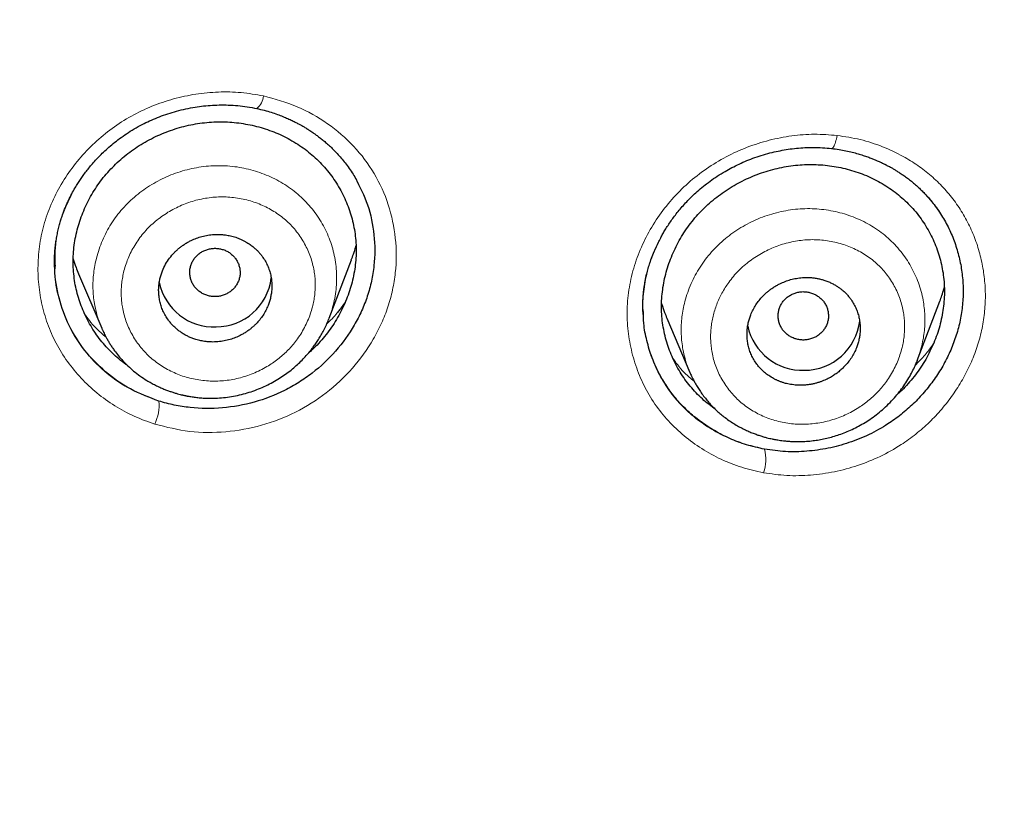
# Model space of a CAD drawing. Header units: millimetres. Extents: x 8 to 473, y 11 to 654.
# Tile 582 of 656: x 274 to 289, y 557 to 569. Entities that reach past the tile are written whole.
import ezdxf

# ---------------------------------------------------------------- set-up
doc = ezdxf.new("R2010")
doc.units = ezdxf.units.MM

msp = doc.modelspace()

# ---------------------------------------------------------------- linework, layer by layer
at = {"color": 7, "linetype": 'Continuous', "lineweight": 30}
for p, q in [((278.548, 564.507), (278.903, 565.433)), ((274.187, 565.36), (274.187, 565.346)), ((274.196, 565.348), (274.195, 565.332)), ((274.568, 565.212), (274.937, 564.348)), ((283.534, 564.648), (283.535, 564.632)), ((287.894, 563.837), (288.254, 564.779)), ((278.547, 564.507), (278.54, 564.488)), ((278.541, 564.488), (278.544, 564.494)), ((283.915, 564.507), (284.283, 563.646)), ((287.893, 563.837), (287.886, 563.816))]:
    msp.add_line(p, q, dxfattribs=at)
at = {"color": 8, "linetype": 'Continuous', "lineweight": 0, "flags": 128}
msp.add_lwpolyline([(286.531, 567.203), (286.533, 567.203), (286.541, 567.205), (286.549, 567.21), (286.557, 567.218), (286.565, 567.229), (286.573, 567.244), (286.581, 567.261), (286.588, 567.28), (286.596, 567.302), (286.603, 567.327), (286.61, 567.353), (286.616, 567.381), (286.622, 567.41)], dxfattribs=at)
at = {"color": 8, "linetype": 'Continuous', "lineweight": 0}
for centre, radius, start, end in [((277.232, 568.055), 0.274, 307.5765, 356.4487), ((275.158, 563.123), 0.689, 334.2765, 5.6381), ((284.815, 562.272), 0.673, 340.9631, 13.3253)]:
    msp.add_arc(centre, radius, start, end, dxfattribs=at)
at = {"color": 7, "linetype": 'Continuous', "lineweight": 30}
for centre, radius, start, end in [((276.75, 565.257), 0.888, 270.2033, 352.6508), ((276.721, 565.258), 0.89, 191.9534, 272.0636), ((286.07, 564.57), 0.89, 192.2164, 272.06), ((286.099, 564.567), 0.887, 270.1672, 353.2467)]:
    msp.add_arc(centre, radius, start, end, dxfattribs=at)
for points, knots in [([(299.289, 549.534), (299.725, 550.765), (300.594, 553.215), (301.5, 556.983), (302.198, 560.759), (302.704, 564.542), (303.106, 568.714), (303.367, 573.274), (303.476, 578.215), (303.459, 583.733), (303.324, 589.828), (303.176, 596.52), (302.935, 603.229), (302.478, 609.963), (301.819, 615.576), (301.057, 620.061), (300.323, 623.426), (299.375, 626.774), (298.152, 630.076), (296.672, 633.107), (294.939, 635.821), (292.997, 638.184), (290.744, 640.272), (288.268, 642.066), (285.654, 643.602), (282.5, 645.132), (278.784, 646.569), (274.507, 647.844), (270.17, 648.832), (265.789, 649.566), (261.377, 650.041), (256.96, 650.274), (252.566, 650.311), (248.196, 650.232), (243.826, 650.132), (239.437, 649.915), (235.033, 649.506), (230.644, 648.852), (226.297, 647.941), (222.003, 646.778), (217.783, 645.329), (214.128, 643.743), (211.04, 642.086), (208.491, 640.446), (206.09, 638.552), (203.924, 636.375), (202.08, 633.934), (200.46, 631.151), (199.104, 628.063), (198.018, 624.714), (197.207, 621.331), (196.611, 617.938), (196.033, 613.427), (195.604, 607.791), (195.423, 601.044), (195.456, 594.331), (195.581, 587.638), (195.705, 581.094), (195.959, 574.681), (196.435, 568.399), (197.124, 562.982), (197.936, 558.438), (198.781, 554.762), (199.83, 551.101), (200.782, 548.732), (201.26, 547.542)], [0, 0, 0, 0, 0.01422, 0.028301, 0.042283, 0.056188, 0.070046, 0.088148, 0.106186, 0.124159, 0.148558, 0.172923, 0.197399, 0.221993, 0.24671, 0.259145, 0.27167, 0.284302, 0.297067, 0.309991, 0.320883, 0.3319, 0.342924, 0.353811, 0.364567, 0.375221, 0.391058, 0.40678, 0.422432, 0.438055, 0.453668, 0.469227, 0.484683, 0.500001, 0.515318, 0.530774, 0.546334, 0.561944, 0.577571, 0.59322, 0.608942, 0.624779, 0.635434, 0.646191, 0.657076, 0.668103, 0.679114, 0.690014, 0.702933, 0.7157, 0.728331, 0.740856, 0.753291, 0.778008, 0.802602, 0.827078, 0.851444, 0.875842, 0.898728, 0.921719, 0.944802, 0.958463, 0.9722, 0.986034, 1, 1, 1, 1]), ([(297.894, 549.593), (298.25, 550.582), (298.961, 552.56), (299.762, 555.601), (300.413, 558.667), (300.921, 561.756), (301.317, 564.856), (301.675, 568.556), (301.937, 572.857), (302.059, 577.755), (302.055, 582.872), (301.951, 588.207), (301.823, 593.764), (301.652, 599.323), (301.365, 604.885), (300.896, 610.443), (300.299, 615.059), (299.658, 618.733), (299.075, 621.473), (298.362, 624.188), (297.491, 626.865), (296.431, 629.482), (295.254, 631.798), (293.995, 633.805), (292.711, 635.517), (291.264, 637.105), (289.487, 638.708), (287.353, 640.264), (284.871, 641.738), (282.105, 643.096), (279.066, 644.324), (275.767, 645.407), (272.409, 646.299), (269.008, 647.021), (265.289, 647.633), (261.253, 648.077), (256.912, 648.315), (252.571, 648.358), (248.235, 648.283), (243.899, 648.18), (239.563, 647.959), (235.234, 647.548), (231.22, 646.941), (227.53, 646.18), (224.162, 645.319), (220.844, 644.289), (217.591, 643.073), (214.604, 641.725), (211.896, 640.254), (209.477, 638.682), (207.41, 637.039), (205.698, 635.366), (204.319, 633.72), (203.104, 631.958), (201.93, 629.9), (200.848, 627.539), (199.895, 624.882), (199.135, 622.172), (198.534, 619.429), (198.062, 616.668), (197.573, 612.972), (197.164, 608.335), (196.923, 602.763), (196.864, 597.194), (196.92, 591.632), (197.019, 586.074), (197.131, 580.814), (197.327, 575.849), (197.627, 571.182), (198.081, 566.524), (198.644, 562.458), (199.265, 558.985), (199.887, 556.099), (200.639, 553.24), (201.526, 550.41), (202.275, 548.575), (202.65, 547.657)], [0, 0, 0, 0, 0.011709, 0.0234, 0.035079, 0.046745, 0.058401, 0.070053, 0.08835, 0.106637, 0.124908, 0.145647, 0.166375, 0.187119, 0.207887, 0.228673, 0.249479, 0.259892, 0.270315, 0.28075, 0.291198, 0.301658, 0.31213, 0.319994, 0.327864, 0.335737, 0.343609, 0.354092, 0.364563, 0.37502, 0.38755, 0.400066, 0.41258, 0.425091, 0.437599, 0.45323, 0.468841, 0.484431, 0.499999, 0.515569, 0.531166, 0.546782, 0.562408, 0.574915, 0.587424, 0.599934, 0.612454, 0.624987, 0.635443, 0.645912, 0.656393, 0.664263, 0.672136, 0.680006, 0.687871, 0.698343, 0.708803, 0.71925, 0.729685, 0.740108, 0.750521, 0.771326, 0.792113, 0.81288, 0.833624, 0.854353, 0.875091, 0.892532, 0.909986, 0.927451, 0.944927, 0.955919, 0.966921, 0.977933, 0.988958, 1, 1, 1, 1]), ([(274.187, 565.321), (274.186, 565.33), (274.185, 565.348), (274.184, 565.383), (274.185, 565.422), (274.186, 565.463), (274.188, 565.508), (274.191, 565.556), (274.195, 565.609), (274.202, 565.671), (274.212, 565.745), (274.226, 565.828), (274.244, 565.912), (274.265, 565.993), (274.287, 566.071), (274.318, 566.163), (274.357, 566.266), (274.406, 566.378), (274.458, 566.481), (274.508, 566.57), (274.554, 566.647), (274.597, 566.712), (274.643, 566.777), (274.692, 566.843), (274.746, 566.911), (274.805, 566.98), (274.872, 567.053), (274.946, 567.128), (275.029, 567.205), (275.12, 567.283), (275.221, 567.362), (275.331, 567.439), (275.451, 567.515), (275.574, 567.583), (275.699, 567.643), (275.823, 567.696), (275.954, 567.745), (276.092, 567.788), (276.236, 567.826), (276.38, 567.854), (276.522, 567.875), (276.661, 567.889), (276.803, 567.895), (276.949, 567.895), (277.098, 567.885), (277.25, 567.867), (277.35, 567.848), (277.401, 567.838)], [0, 0, 0, 0, 0.00838, 0.016547, 0.024936, 0.034101, 0.044104, 0.054946, 0.06663, 0.079158, 0.097181, 0.116432, 0.135402, 0.153872, 0.171845, 0.189313, 0.217415, 0.243967, 0.268983, 0.292473, 0.309864, 0.326317, 0.342573, 0.36052, 0.378383, 0.397721, 0.418532, 0.440815, 0.464572, 0.489804, 0.516514, 0.544709, 0.574399, 0.605595, 0.632714, 0.660854, 0.690026, 0.720236, 0.751492, 0.783797, 0.812327, 0.841633, 0.871719, 0.90259, 0.934251, 0.966715, 1, 1, 1, 1]), ([(277.399, 567.838), (277.439, 567.829), (277.517, 567.811), (277.626, 567.779), (277.725, 567.746), (277.813, 567.712), (277.891, 567.679), (277.961, 567.647), (278.02, 567.617), (278.071, 567.59), (278.114, 567.567), (278.149, 567.547), (278.175, 567.531), (278.194, 567.519), (278.207, 567.511), (278.218, 567.504), (278.235, 567.493), (278.26, 567.477), (278.295, 567.454), (278.336, 567.424), (278.385, 567.388), (278.439, 567.346), (278.496, 567.299), (278.556, 567.245), (278.617, 567.187), (278.68, 567.121), (278.744, 567.05), (278.808, 566.972), (278.871, 566.886), (278.931, 566.798), (278.966, 566.736), (278.983, 566.706)], [0, 0, 0, 0, 0.060011, 0.115414, 0.166264, 0.212601, 0.254458, 0.291858, 0.324819, 0.353358, 0.377484, 0.397207, 0.412532, 0.423464, 0.430032, 0.435777, 0.443204, 0.459318, 0.480096, 0.505536, 0.535633, 0.570118, 0.607574, 0.647792, 0.690775, 0.736529, 0.785067, 0.836404, 0.890568, 0.947596, 1, 1, 1, 1]), ([(275.342, 563.76), (275.335, 563.764), (275.289, 563.795), (275.209, 563.859), (275.104, 563.952), (275.007, 564.053), (274.916, 564.159), (274.834, 564.271), (274.759, 564.388), (274.693, 564.511), (274.635, 564.637), (274.586, 564.767), (274.546, 564.9), (274.515, 565.036), (274.494, 565.175), (274.482, 565.315), (274.481, 565.456), (274.49, 565.597), (274.508, 565.737), (274.537, 565.877), (274.575, 566.014), (274.621, 566.149), (274.677, 566.281), (274.741, 566.409), (274.814, 566.534), (274.895, 566.654), (274.983, 566.769), (275.079, 566.878), (275.183, 566.981), (275.293, 567.078), (275.41, 567.167), (275.532, 567.25), (275.659, 567.325), (275.791, 567.392), (275.927, 567.452), (276.066, 567.503), (276.207, 567.546), (276.351, 567.58), (276.496, 567.605), (276.642, 567.621), (276.788, 567.628), (276.885, 567.625), (276.933, 567.624)], [0, 0, 0, 0, 0.004686, 0.030147, 0.055611, 0.081072, 0.10654, 0.13202, 0.157515, 0.183026, 0.208553, 0.234098, 0.259664, 0.285257, 0.310889, 0.336575, 0.3623, 0.387967, 0.413587, 0.439172, 0.464729, 0.490264, 0.515776, 0.541267, 0.566736, 0.592186, 0.617621, 0.643051, 0.668487, 0.693937, 0.719411, 0.744911, 0.770435, 0.795976, 0.821525, 0.847073, 0.87261, 0.898128, 0.923623, 0.949096, 0.974553, 1, 1, 1, 1]), ([(276.933, 567.624), (276.982, 567.621), (277.078, 567.614), (277.222, 567.593), (277.363, 567.564), (277.502, 567.526), (277.638, 567.48), (277.77, 567.425), (277.897, 567.362), (278.021, 567.291), (278.139, 567.212), (278.251, 567.126), (278.356, 567.032), (278.454, 566.931), (278.545, 566.824), (278.628, 566.712), (278.702, 566.595), (278.769, 566.472), (278.826, 566.346), (278.875, 566.217), (278.915, 566.084), (278.946, 565.948), (278.967, 565.811), (278.978, 565.672), (278.98, 565.532), (278.971, 565.392), (278.952, 565.252), (278.924, 565.113), (278.887, 564.976), (278.84, 564.841), (278.785, 564.708), (278.721, 564.579), (278.648, 564.454), (278.568, 564.333), (278.48, 564.217), (278.383, 564.107), (278.298, 564.02), (278.242, 563.972), (278.223, 563.955)], [0, 0, 0, 0, 0.028074, 0.05616, 0.084263, 0.112387, 0.140533, 0.168705, 0.196906, 0.225144, 0.25343, 0.28178, 0.310175, 0.338509, 0.366791, 0.395031, 0.423237, 0.451413, 0.47956, 0.507681, 0.535777, 0.563855, 0.591921, 0.61999, 0.648074, 0.67617, 0.704287, 0.732428, 0.760591, 0.788767, 0.816947, 0.845123, 0.873283, 0.901422, 0.929538, 0.957635, 0.985717, 1, 1, 1, 1]), ([(283.535, 564.612), (283.535, 564.618), (283.534, 564.633), (283.534, 564.661), (283.533, 564.696), (283.534, 564.739), (283.536, 564.788), (283.539, 564.843), (283.544, 564.902), (283.55, 564.961), (283.559, 565.019), (283.568, 565.075), (283.581, 565.145), (283.6, 565.228), (283.626, 565.321), (283.656, 565.416), (283.692, 565.513), (283.732, 565.611), (283.774, 565.7), (283.814, 565.778), (283.852, 565.847), (283.891, 565.913), (283.935, 565.983), (283.984, 566.055), (284.038, 566.129), (284.096, 566.204), (284.161, 566.281), (284.233, 566.36), (284.313, 566.441), (284.401, 566.523), (284.497, 566.605), (284.603, 566.686), (284.717, 566.764), (284.834, 566.836), (284.95, 566.9), (285.066, 566.958), (285.188, 567.011), (285.317, 567.06), (285.451, 567.104), (285.584, 567.14), (285.715, 567.169), (285.844, 567.191), (285.976, 567.208), (286.111, 567.218), (286.25, 567.221), (286.391, 567.217), (286.486, 567.208), (286.533, 567.203)], [0, 0, 0, 0, 0.005383, 0.012417, 0.021149, 0.031601, 0.04327, 0.056548, 0.070691, 0.084559, 0.098143, 0.111443, 0.124462, 0.147578, 0.169697, 0.190823, 0.216279, 0.240134, 0.262391, 0.283048, 0.298524, 0.315325, 0.333736, 0.353759, 0.373362, 0.394299, 0.416573, 0.440188, 0.465147, 0.491459, 0.519135, 0.548191, 0.578634, 0.610358, 0.637767, 0.666068, 0.695267, 0.725374, 0.756394, 0.788337, 0.816458, 0.845268, 0.874776, 0.904989, 0.93592, 0.967583, 1, 1, 1, 1]), ([(286.531, 567.203), (286.572, 567.198), (286.649, 567.188), (286.76, 567.167), (286.86, 567.144), (286.951, 567.12), (287.033, 567.095), (287.105, 567.07), (287.168, 567.046), (287.223, 567.024), (287.269, 567.004), (287.307, 566.987), (287.338, 566.973), (287.361, 566.961), (287.378, 566.953), (287.391, 566.946), (287.406, 566.939), (287.426, 566.928), (287.455, 566.913), (287.491, 566.893), (287.532, 566.869), (287.578, 566.841), (287.628, 566.809), (287.682, 566.772), (287.741, 566.729), (287.803, 566.681), (287.867, 566.627), (287.928, 566.572), (287.984, 566.517), (288.036, 566.463), (288.084, 566.41), (288.127, 566.359), (288.163, 566.313), (288.193, 566.272), (288.217, 566.238), (288.236, 566.21), (288.251, 566.188), (288.258, 566.176), (288.262, 566.171)], [0, 0, 0, 0, 0.056839, 0.109462, 0.157913, 0.202222, 0.242415, 0.278513, 0.310532, 0.338484, 0.362381, 0.382231, 0.398293, 0.410817, 0.419803, 0.425359, 0.431507, 0.442937, 0.458527, 0.478273, 0.50217, 0.527104, 0.555365, 0.586948, 0.621854, 0.660081, 0.700863, 0.742007, 0.780191, 0.815413, 0.851849, 0.884469, 0.913275, 0.938262, 0.959411, 0.976731, 0.990245, 1, 1, 1, 1]), ([(284.688, 563.06), (284.682, 563.064), (284.637, 563.093), (284.558, 563.156), (284.453, 563.247), (284.356, 563.347), (284.265, 563.452), (284.183, 563.563), (284.108, 563.68), (284.042, 563.802), (283.984, 563.928), (283.935, 564.058), (283.894, 564.191), (283.864, 564.328), (283.842, 564.466), (283.831, 564.607), (283.83, 564.749), (283.839, 564.89), (283.859, 565.032), (283.887, 565.172), (283.926, 565.31), (283.973, 565.446), (284.029, 565.579), (284.094, 565.709), (284.167, 565.835), (284.249, 565.956), (284.338, 566.072), (284.434, 566.183), (284.538, 566.287), (284.649, 566.384), (284.766, 566.475), (284.888, 566.559), (285.015, 566.635), (285.147, 566.704), (285.283, 566.764), (285.421, 566.817), (285.563, 566.861), (285.706, 566.897), (285.85, 566.924), (285.996, 566.941), (286.141, 566.95), (286.238, 566.948), (286.286, 566.947)], [0, 0, 0, 0, 0.004056, 0.029533, 0.055016, 0.080502, 0.105998, 0.131509, 0.157035, 0.182575, 0.208128, 0.233696, 0.259279, 0.284886, 0.310525, 0.336217, 0.361942, 0.387612, 0.413237, 0.438832, 0.464403, 0.489954, 0.515485, 0.540995, 0.566484, 0.591951, 0.6174, 0.64284, 0.668282, 0.693738, 0.71922, 0.74473, 0.770266, 0.795823, 0.821391, 0.846959, 0.872517, 0.898057, 0.923572, 0.949062, 0.974534, 1, 1, 1, 1]), ([(286.286, 566.947), (286.334, 566.945), (286.431, 566.939), (286.573, 566.92), (286.714, 566.893), (286.852, 566.856), (286.988, 566.812), (287.119, 566.759), (287.247, 566.698), (287.369, 566.628), (287.487, 566.551), (287.599, 566.466), (287.704, 566.374), (287.802, 566.274), (287.893, 566.169), (287.976, 566.057), (288.05, 565.94), (288.117, 565.818), (288.175, 565.693), (288.224, 565.563), (288.263, 565.43), (288.294, 565.294), (288.315, 565.157), (288.326, 565.017), (288.327, 564.877), (288.318, 564.736), (288.299, 564.595), (288.271, 564.455), (288.233, 564.316), (288.186, 564.18), (288.13, 564.046), (288.065, 563.916), (287.993, 563.789), (287.911, 563.667), (287.823, 563.55), (287.726, 563.44), (287.644, 563.355), (287.592, 563.309), (287.577, 563.296)], [0, 0, 0, 0, 0.028163, 0.05634, 0.084534, 0.112748, 0.140982, 0.169239, 0.197523, 0.22584, 0.254201, 0.282624, 0.311089, 0.339501, 0.367868, 0.396198, 0.424497, 0.452765, 0.481004, 0.509213, 0.537395, 0.565553, 0.593698, 0.621845, 0.650005, 0.678174, 0.706364, 0.734579, 0.762816, 0.791069, 0.81933, 0.847587, 0.875831, 0.904057, 0.93226, 0.960446, 0.988616, 1, 1, 1, 1]), ([(278.963, 566.74), (279.036, 566.598), (279.181, 566.311), (279.277, 565.832), (279.279, 565.422), (279.226, 565.096), (279.161, 564.855), (279.069, 564.621), (278.915, 564.322), (278.665, 563.976), (278.352, 563.681), (278.07, 563.484), (277.77, 563.314), (277.364, 563.159), (276.854, 563.067), (276.424, 563.072), (276.087, 563.122), (275.925, 563.168), (275.843, 563.191)], [0, 0, 0, 0, 0.082093, 0.165457, 0.24874, 0.29045, 0.332242, 0.374047, 0.415784, 0.499083, 0.58234, 0.624021, 0.665744, 0.749132, 0.832615, 0.916194, 0.958068, 1, 1, 1, 1]), ([(288.03, 566.469), (288.081, 566.41), (288.186, 566.291), (288.316, 566.09), (288.427, 565.877), (288.514, 565.652), (288.577, 565.418), (288.615, 565.179), (288.628, 564.935), (288.615, 564.69), (288.575, 564.446), (288.508, 564.206), (288.417, 563.972), (288.303, 563.746), (288.166, 563.532), (288.009, 563.33), (287.834, 563.144), (287.64, 562.974), (287.408, 562.807), (287.131, 562.653), (286.812, 562.524), (286.48, 562.435), (286.142, 562.388), (285.801, 562.379), (285.58, 562.411), (285.469, 562.427)], [0, 0, 0, 0, 0.038969, 0.079086, 0.11916, 0.1592, 0.199204, 0.239167, 0.279097, 0.319023, 0.359011, 0.399033, 0.439029, 0.479023, 0.519016, 0.559002, 0.598972, 0.638936, 0.678926, 0.732311, 0.785801, 0.839374, 0.892962, 0.946506, 1, 1, 1, 1]), ([(275.843, 563.191), (275.69, 563.249), (275.385, 563.366), (274.989, 563.645), (274.656, 563.986), (274.404, 564.385), (274.245, 564.824), (274.17, 565.283), (274.198, 565.591), (274.212, 565.743)], [0, 0, 0, 0, 0.145542, 0.290432, 0.434482, 0.577665, 0.720192, 0.862044, 1, 1, 1, 1]), ([(276.757, 564.131), (276.791, 564.134), (276.856, 564.139), (276.952, 564.161), (277.042, 564.189), (277.116, 564.222), (277.177, 564.254), (277.226, 564.283), (277.271, 564.315), (277.313, 564.348), (277.352, 564.382), (277.398, 564.426), (277.448, 564.483), (277.5, 564.554), (277.544, 564.63), (277.578, 564.703), (277.603, 564.773), (277.62, 564.839), (277.632, 564.905), (277.639, 564.972), (277.64, 565.042), (277.635, 565.115), (277.622, 565.191), (277.601, 565.268), (277.572, 565.344), (277.533, 565.42), (277.497, 565.475), (277.469, 565.512), (277.453, 565.532), (277.436, 565.551), (277.418, 565.571), (277.4, 565.589), (277.381, 565.608), (277.359, 565.627), (277.335, 565.647), (277.307, 565.669), (277.276, 565.69), (277.241, 565.712), (277.203, 565.734), (277.161, 565.755), (277.115, 565.775), (277.055, 565.796), (276.985, 565.816), (276.909, 565.83), (276.854, 565.835), (276.818, 565.837), (276.799, 565.838), (276.782, 565.838), (276.765, 565.838), (276.749, 565.838), (276.735, 565.837), (276.693, 565.835), (276.624, 565.827), (276.529, 565.807), (276.44, 565.778), (276.366, 565.747), (276.305, 565.715), (276.256, 565.685), (276.21, 565.654), (276.168, 565.621), (276.128, 565.587), (276.075, 565.535), (276.013, 565.463), (275.949, 565.366), (275.906, 565.275), (275.878, 565.197), (275.86, 565.131), (275.848, 565.064), (275.841, 564.997), (275.84, 564.927), (275.845, 564.854), (275.858, 564.777), (275.878, 564.7), (275.908, 564.624), (275.946, 564.548), (275.983, 564.492), (276.013, 564.453), (276.032, 564.43), (276.052, 564.407), (276.073, 564.385), (276.095, 564.363), (276.123, 564.338), (276.159, 564.309), (276.205, 564.276), (276.246, 564.25), (276.28, 564.232), (276.305, 564.219), (276.33, 564.208), (276.357, 564.196), (276.385, 564.185), (276.43, 564.169), (276.49, 564.152), (276.563, 564.139), (276.626, 564.132), (276.679, 564.129), (276.722, 564.129), (276.747, 564.13), (276.757, 564.131)], [0, 0, 0, 0, 0.017845, 0.035061, 0.051649, 0.067609, 0.077904, 0.08792, 0.097658, 0.107119, 0.116302, 0.125209, 0.141017, 0.156765, 0.172455, 0.188091, 0.200564, 0.213005, 0.225415, 0.237797, 0.250152, 0.264128, 0.278569, 0.293478, 0.308857, 0.324707, 0.341029, 0.345782, 0.350573, 0.355404, 0.360273, 0.365181, 0.370127, 0.375113, 0.381137, 0.387672, 0.394719, 0.402277, 0.410347, 0.418928, 0.428021, 0.437625, 0.453467, 0.467393, 0.479404, 0.483018, 0.486414, 0.489593, 0.492554, 0.495298, 0.497825, 0.500134, 0.517746, 0.534787, 0.551257, 0.567158, 0.577444, 0.587478, 0.597259, 0.606789, 0.616068, 0.625096, 0.646002, 0.666866, 0.687694, 0.700181, 0.712659, 0.725129, 0.737593, 0.750051, 0.764041, 0.778495, 0.793413, 0.808798, 0.824651, 0.840973, 0.846521, 0.852121, 0.857774, 0.863478, 0.869236, 0.875046, 0.88444, 0.894876, 0.906354, 0.911149, 0.916105, 0.921222, 0.9265, 0.931938, 0.937538, 0.952646, 0.965876, 0.977226, 0.986697, 0.994289, 1, 1, 1, 1]), ([(276.727, 565.618), (276.706, 565.616), (276.664, 565.613), (276.604, 565.597), (276.546, 565.573), (276.493, 565.541), (276.445, 565.501), (276.406, 565.454), (276.374, 565.401), (276.351, 565.345), (276.337, 565.286), (276.333, 565.225), (276.34, 565.165), (276.356, 565.107), (276.381, 565.051), (276.415, 565), (276.457, 564.955), (276.505, 564.917), (276.56, 564.886), (276.619, 564.865), (276.68, 564.851), (276.743, 564.848), (276.806, 564.854), (276.867, 564.87), (276.924, 564.894), (276.977, 564.926), (277.025, 564.966), (277.064, 565.013), (277.096, 565.066), (277.119, 565.122), (277.133, 565.181), (277.137, 565.242), (277.13, 565.302), (277.114, 565.36), (277.089, 565.416), (277.055, 565.467), (277.013, 565.512), (276.965, 565.55), (276.91, 565.581), (276.852, 565.602), (276.79, 565.616), (276.748, 565.617), (276.727, 565.618)], [0, 0, 0, 0, 0.024996, 0.049996, 0.075004, 0.100004, 0.125, 0.149996, 0.174996, 0.200004, 0.225004, 0.25, 0.274996, 0.299996, 0.325004, 0.350004, 0.375, 0.399996, 0.424996, 0.450004, 0.475004, 0.5, 0.524996, 0.549996, 0.575004, 0.600004, 0.625, 0.649996, 0.674996, 0.700004, 0.725004, 0.75, 0.774996, 0.799996, 0.825004, 0.850004, 0.875, 0.899996, 0.924996, 0.950004, 0.975004, 1, 1, 1, 1]), ([(278.902, 565.433), (278.914, 565.464), (278.94, 565.533), (278.964, 565.61), (278.975, 565.656), (278.977, 565.663)], [0, 0, 0, 0, 0.40483, 0.913769, 1, 1, 1, 1]), ([(274.483, 565.452), (274.483, 565.45), (274.495, 565.404), (274.523, 565.323), (274.555, 565.246), (274.569, 565.212)], [0, 0, 0, 0, 0.018077, 0.564907, 1, 1, 1, 1]), ([(286.106, 563.444), (286.125, 563.446), (286.162, 563.449), (286.216, 563.458), (286.268, 563.469), (286.317, 563.483), (286.363, 563.498), (286.407, 563.515), (286.457, 563.537), (286.515, 563.566), (286.577, 563.605), (286.635, 563.646), (286.688, 563.691), (286.742, 563.744), (286.797, 563.806), (286.849, 563.879), (286.893, 563.956), (286.927, 564.03), (286.952, 564.101), (286.969, 564.167), (286.981, 564.233), (286.987, 564.3), (286.988, 564.37), (286.983, 564.443), (286.97, 564.521), (286.948, 564.598), (286.918, 564.675), (286.879, 564.749), (286.842, 564.805), (286.813, 564.843), (286.794, 564.866), (286.774, 564.888), (286.753, 564.909), (286.731, 564.93), (286.704, 564.954), (286.67, 564.981), (286.629, 565.01), (286.582, 565.039), (286.531, 565.066), (286.474, 565.091), (286.416, 565.112), (286.358, 565.128), (286.302, 565.14), (286.245, 565.149), (286.187, 565.154), (286.129, 565.155), (286.058, 565.152), (285.975, 565.142), (285.882, 565.121), (285.794, 565.092), (285.72, 565.059), (285.659, 565.027), (285.609, 564.997), (285.563, 564.965), (285.52, 564.931), (285.479, 564.896), (285.432, 564.85), (285.381, 564.791), (285.329, 564.719), (285.285, 564.643), (285.251, 564.569), (285.226, 564.498), (285.208, 564.432), (285.196, 564.365), (285.19, 564.298), (285.189, 564.228), (285.194, 564.154), (285.207, 564.077), (285.229, 563.999), (285.259, 563.923), (285.297, 563.848), (285.334, 563.792), (285.364, 563.754), (285.383, 563.731), (285.403, 563.709), (285.424, 563.688), (285.446, 563.667), (285.482, 563.635), (285.536, 563.594), (285.591, 563.56), (285.629, 563.539), (285.647, 563.531), (285.665, 563.522), (285.684, 563.514), (285.703, 563.506), (285.722, 563.498), (285.743, 563.491), (285.764, 563.484), (285.79, 563.476), (285.821, 563.468), (285.861, 563.459), (285.907, 563.451), (285.959, 563.445), (286.012, 563.442), (286.062, 563.442), (286.092, 563.444), (286.106, 563.444)], [0, 0, 0, 0, 0.010117, 0.019847, 0.029191, 0.038149, 0.046721, 0.054907, 0.062708, 0.075867, 0.088699, 0.101202, 0.11338, 0.125232, 0.141248, 0.15714, 0.172914, 0.188574, 0.201025, 0.213409, 0.225728, 0.237985, 0.250182, 0.264426, 0.279056, 0.294075, 0.309486, 0.325293, 0.341499, 0.346992, 0.352531, 0.358114, 0.363742, 0.369415, 0.375133, 0.38395, 0.393407, 0.403503, 0.414239, 0.425614, 0.437629, 0.448045, 0.458462, 0.468879, 0.479297, 0.489715, 0.500133, 0.5174, 0.534193, 0.550514, 0.566364, 0.576672, 0.586772, 0.596665, 0.606351, 0.61583, 0.625104, 0.641014, 0.656832, 0.672563, 0.688212, 0.700677, 0.713095, 0.725468, 0.737799, 0.75009, 0.764333, 0.778962, 0.793983, 0.809398, 0.825209, 0.84142, 0.846916, 0.852456, 0.858041, 0.863671, 0.869346, 0.875067, 0.890353, 0.907351, 0.910893, 0.914501, 0.918175, 0.921915, 0.925722, 0.929594, 0.933533, 0.937539, 0.942093, 0.948055, 0.955423, 0.964197, 0.973408, 0.983751, 0.992615, 1, 1, 1, 1]), ([(288.254, 564.779), (288.265, 564.809), (288.289, 564.873), (288.312, 564.946), (288.323, 564.989), (288.325, 564.996)], [0, 0, 0, 0, 0.415811, 0.899666, 1, 1, 1, 1]), ([(286.076, 564.929), (286.055, 564.927), (286.013, 564.925), (285.952, 564.908), (285.895, 564.884), (285.841, 564.852), (285.794, 564.812), (285.754, 564.765), (285.723, 564.712), (285.7, 564.656), (285.686, 564.597), (285.682, 564.536), (285.689, 564.476), (285.705, 564.418), (285.73, 564.362), (285.764, 564.311), (285.805, 564.266), (285.854, 564.228), (285.909, 564.198), (285.967, 564.176), (286.029, 564.163), (286.092, 564.159), (286.154, 564.165), (286.215, 564.181), (286.273, 564.205), (286.326, 564.237), (286.373, 564.278), (286.413, 564.325), (286.445, 564.377), (286.468, 564.433), (286.482, 564.492), (286.485, 564.553), (286.479, 564.613), (286.463, 564.671), (286.438, 564.727), (286.404, 564.778), (286.362, 564.823), (286.313, 564.861), (286.259, 564.892), (286.2, 564.913), (286.139, 564.927), (286.097, 564.928), (286.076, 564.929)], [0, 0, 0, 0, 0.024996, 0.049996, 0.075004, 0.100004, 0.125, 0.149996, 0.174996, 0.200004, 0.225004, 0.25, 0.274996, 0.299996, 0.325004, 0.350004, 0.375, 0.399996, 0.424996, 0.450004, 0.475004, 0.5, 0.524996, 0.549996, 0.575004, 0.600004, 0.625, 0.649996, 0.674996, 0.700004, 0.725004, 0.75, 0.774996, 0.799996, 0.825004, 0.850004, 0.875, 0.899996, 0.924996, 0.950004, 0.975004, 1, 1, 1, 1]), ([(278.805, 564.761), (278.797, 564.749), (278.772, 564.712), (278.731, 564.657), (278.697, 564.616), (278.682, 564.598)], [0, 0, 0, 0, 0.216735, 0.668667, 1, 1, 1, 1]), ([(285.469, 562.427), (285.373, 562.448), (285.183, 562.49), (284.916, 562.592), (284.67, 562.717), (284.447, 562.864), (284.248, 563.028), (284.075, 563.207), (283.927, 563.399), (283.793, 563.62), (283.678, 563.87), (283.595, 564.146), (283.543, 564.405), (283.543, 564.573), (283.542, 564.648)], [0, 0, 0, 0, 0.090287, 0.178217, 0.263793, 0.347002, 0.427844, 0.506364, 0.582656, 0.656719, 0.751887, 0.842944, 0.929819, 1, 1, 1, 1]), ([(283.832, 564.741), (283.833, 564.738), (283.845, 564.689), (283.873, 564.611), (283.904, 564.538), (283.916, 564.508)], [0, 0, 0, 0, 0.043368, 0.606716, 1, 1, 1, 1]), ([(274.716, 564.502), (274.714, 564.505), (274.698, 564.524), (274.684, 564.543), (274.672, 564.56)], [0, 0, 0, 0, 0.162569, 1, 1, 1, 1]), ([(274.936, 564.348), (274.937, 564.345), (274.941, 564.337), (274.948, 564.321), (274.959, 564.297), (274.974, 564.267), (274.993, 564.23), (275.015, 564.187), (275.042, 564.14), (275.072, 564.091), (275.104, 564.041), (275.147, 563.98), (275.203, 563.908), (275.274, 563.827), (275.354, 563.746), (275.444, 563.666), (275.544, 563.589), (275.638, 563.527), (275.721, 563.479), (275.789, 563.443), (275.856, 563.411), (275.92, 563.383), (275.979, 563.36), (276.036, 563.34), (276.09, 563.322), (276.139, 563.308), (276.181, 563.297), (276.212, 563.289), (276.234, 563.284), (276.248, 563.281), (276.258, 563.279), (276.268, 563.277), (276.28, 563.274), (276.298, 563.271), (276.323, 563.266), (276.367, 563.259), (276.427, 563.25), (276.506, 563.242), (276.602, 563.236), (276.715, 563.235), (276.842, 563.242), (276.969, 563.257), (277.095, 563.28), (277.218, 563.311), (277.34, 563.349), (277.458, 563.395), (277.573, 563.447), (277.682, 563.505), (277.784, 563.567), (277.878, 563.632), (277.966, 563.7), (278.046, 563.77), (278.12, 563.84), (278.177, 563.902), (278.223, 563.955), (278.26, 564), (278.299, 564.051), (278.34, 564.108), (278.382, 564.172), (278.424, 564.242), (278.466, 564.319), (278.506, 564.402), (278.53, 564.459), (278.541, 564.488)], [0, 0, 0, 0, 0.002219, 0.006314, 0.011534, 0.019018, 0.028205, 0.039144, 0.051559, 0.064561, 0.078094, 0.092159, 0.115101, 0.139347, 0.164915, 0.191827, 0.220119, 0.249657, 0.266709, 0.284117, 0.300824, 0.316168, 0.330158, 0.342799, 0.355972, 0.367285, 0.37674, 0.384341, 0.388213, 0.391336, 0.393708, 0.395347, 0.397712, 0.401761, 0.407495, 0.414562, 0.430434, 0.447585, 0.466017, 0.493073, 0.52065, 0.548287, 0.575859, 0.603321, 0.630706, 0.658042, 0.685348, 0.71202, 0.737734, 0.762512, 0.786375, 0.809341, 0.831425, 0.852638, 0.864178, 0.876622, 0.890477, 0.90574, 0.922409, 0.94015, 0.959248, 0.979705, 1, 1, 1, 1]), ([(284.282, 563.647), (284.286, 563.638), (284.295, 563.617), (284.311, 563.581), (284.332, 563.539), (284.358, 563.49), (284.39, 563.434), (284.428, 563.372), (284.474, 563.304), (284.525, 563.238), (284.579, 563.173), (284.635, 563.111), (284.695, 563.051), (284.758, 562.995), (284.826, 562.939), (284.899, 562.885), (284.977, 562.834), (285.054, 562.789), (285.128, 562.75), (285.199, 562.716), (285.267, 562.687), (285.332, 562.663), (285.393, 562.642), (285.45, 562.624), (285.502, 562.61), (285.547, 562.599), (285.582, 562.591), (285.608, 562.586), (285.628, 562.582), (285.652, 562.578), (285.683, 562.572), (285.722, 562.566), (285.773, 562.56), (285.833, 562.554), (285.899, 562.55), (285.964, 562.547), (286.043, 562.547), (286.134, 562.551), (286.237, 562.561), (286.335, 562.576), (286.433, 562.595), (286.531, 562.619), (286.632, 562.65), (286.733, 562.686), (286.836, 562.729), (286.939, 562.779), (287.041, 562.836), (287.144, 562.9), (287.245, 562.973), (287.345, 563.054), (287.442, 563.145), (287.531, 563.239), (287.611, 563.336), (287.682, 563.432), (287.746, 563.532), (287.802, 563.631), (287.849, 563.725), (287.875, 563.788), (287.887, 563.818)], [0, 0, 0, 0, 0.006476, 0.014889, 0.025267, 0.037623, 0.051965, 0.068297, 0.086626, 0.106958, 0.124672, 0.143681, 0.16329, 0.182267, 0.200595, 0.222576, 0.243427, 0.26315, 0.281763, 0.299279, 0.315709, 0.331061, 0.345343, 0.358559, 0.370628, 0.380888, 0.389201, 0.39414, 0.398094, 0.4031, 0.409964, 0.418687, 0.429268, 0.443801, 0.458322, 0.472395, 0.486023, 0.509663, 0.531843, 0.552768, 0.574014, 0.595903, 0.618443, 0.641643, 0.665514, 0.690069, 0.715327, 0.741332, 0.768145, 0.795821, 0.824426, 0.854042, 0.87949, 0.905444, 0.931598, 0.956186, 0.978973, 1, 1, 1, 1])]:
    msp.add_open_spline(points, degree=3, knots=knots, dxfattribs=at)
at = {"color": 8, "linetype": 'Continuous', "lineweight": 0}
for points, knots in [([(248.245, 647.758), (250.168, 647.791), (254.005, 647.858), (259.747, 647.691), (264.97, 647.165), (269.67, 646.369), (273.868, 645.396), (278.016, 644.146), (281.613, 642.733), (284.644, 641.247), (287.129, 639.773), (289.458, 638.072), (291.562, 636.116), (293.404, 633.93), (295.078, 631.397), (296.531, 628.532), (297.747, 625.371), (298.705, 622.129), (299.454, 618.835), (300.222, 614.417), (300.882, 608.869), (301.333, 602.194), (301.558, 595.512), (301.693, 588.828), (301.811, 582.295), (301.768, 575.923), (301.488, 569.731), (300.96, 564.429), (300.278, 560.014), (299.537, 556.469), (298.598, 552.951), (297.717, 550.677), (297.275, 549.535)], [0, 0, 0, 0, 0.041621, 0.083027, 0.124254, 0.155187, 0.186259, 0.217684, 0.249258, 0.270278, 0.291311, 0.312423, 0.333508, 0.354515, 0.375614, 0.400882, 0.426039, 0.451271, 0.476543, 0.501735, 0.551843, 0.601883, 0.651941, 0.702019, 0.752119, 0.798831, 0.845298, 0.891449, 0.918531, 0.94558, 0.97268, 1, 1, 1, 1]), ([(296.119, 549.43), (296.537, 550.466), (297.372, 552.531), (298.284, 555.727), (299.018, 558.95), (299.582, 562.206), (300.105, 566.214), (300.508, 570.976), (300.721, 576.48), (300.753, 581.983), (300.668, 587.484), (300.557, 592.988), (300.418, 598.497), (300.169, 604.006), (299.746, 609.507), (299.19, 614.071), (298.589, 617.697), (298.029, 620.4), (297.338, 623.08), (296.49, 625.725), (295.452, 628.308), (294.295, 630.59), (293.055, 632.567), (291.788, 634.25), (290.367, 635.802), (288.632, 637.365), (286.545, 638.888), (284.108, 640.332), (281.388, 641.662), (278.401, 642.862), (275.156, 643.918), (271.849, 644.787), (268.507, 645.492), (264.873, 646.078), (260.944, 646.502), (256.723, 646.725), (252.496, 646.76), (249.677, 646.711), (248.267, 646.686)], [0, 0, 0, 0, 0.025219, 0.050243, 0.075219, 0.100224, 0.1253, 0.167123, 0.208897, 0.250637, 0.292347, 0.334058, 0.375777, 0.417537, 0.459293, 0.500974, 0.521789, 0.542616, 0.563499, 0.584464, 0.60542, 0.626337, 0.642078, 0.657874, 0.67353, 0.689088, 0.709897, 0.730837, 0.751765, 0.776717, 0.8017, 0.826792, 0.851776, 0.8766, 0.907472, 0.938289, 0.969126, 1, 1, 1, 1]), ([(275.778, 562.824), (275.667, 562.864), (275.445, 562.943), (275.138, 563.112), (274.856, 563.314), (274.604, 563.55), (274.386, 563.814), (274.206, 564.106), (274.068, 564.418), (273.974, 564.747), (273.924, 565.086), (273.919, 565.431), (273.96, 565.775), (274.048, 566.114), (274.182, 566.441), (274.358, 566.75), (274.571, 567.037), (274.819, 567.298), (275.098, 567.528), (275.403, 567.723), (275.731, 567.879), (276.075, 567.996), (276.43, 568.072), (276.791, 568.106), (277.153, 568.1), (277.388, 568.059), (277.505, 568.038)], [0, 0, 0, 0, 0.0418158, 0.0834912, 0.1250879, 0.1666442, 0.2082007, 0.2498266, 0.2914842, 0.3331053, 0.3747204, 0.4163455, 0.4580104, 0.4997892, 0.5415936, 0.5833049, 0.6249609, 0.6665662, 0.7081233, 0.7496636, 0.7912229, 0.8328217, 0.874484, 0.9162162, 0.9580359, 1, 1, 1, 1]), ([(277.505, 568.038), (277.687, 567.988), (278.05, 567.888), (278.535, 567.609), (278.953, 567.251), (279.283, 566.814), (279.507, 566.316), (279.62, 565.781), (279.621, 565.32), (279.562, 564.956), (279.489, 564.686), (279.386, 564.425), (279.213, 564.09), (278.933, 563.703), (278.513, 563.307), (278.022, 562.997), (277.478, 562.789), (276.908, 562.688), (276.329, 562.687), (275.962, 562.778), (275.778, 562.824)], [0, 0, 0, 0, 0.062657, 0.125113, 0.18746, 0.249859, 0.312374, 0.374891, 0.437374, 0.468644, 0.499941, 0.531249, 0.562537, 0.625041, 0.687505, 0.749882, 0.812288, 0.874816, 0.937403, 1, 1, 1, 1]), ([(285.451, 562.053), (285.335, 562.079), (285.103, 562.13), (284.775, 562.262), (284.467, 562.429), (284.186, 562.633), (283.935, 562.871), (283.72, 563.14), (283.547, 563.436), (283.415, 563.754), (283.326, 564.087), (283.282, 564.432), (283.285, 564.781), (283.337, 565.13), (283.437, 565.471), (283.581, 565.8), (283.767, 566.11), (283.991, 566.398), (284.249, 566.659), (284.54, 566.886), (284.856, 567.077), (285.191, 567.228), (285.541, 567.34), (285.899, 567.409), (286.262, 567.438), (286.502, 567.419), (286.622, 567.41)], [0, 0, 0, 0, 0.041628, 0.083329, 0.125056, 0.166744, 0.208345, 0.249862, 0.291407, 0.333035, 0.374704, 0.416363, 0.457987, 0.499619, 0.541263, 0.582888, 0.624526, 0.666186, 0.707889, 0.749697, 0.791484, 0.83312, 0.874702, 0.916312, 0.958038, 1, 1, 1, 1]), ([(286.622, 567.41), (286.745, 567.391), (286.992, 567.354), (287.344, 567.238), (287.648, 567.096), (287.904, 566.936), (288.118, 566.771), (288.313, 566.584), (288.485, 566.378), (288.634, 566.153), (288.757, 565.914), (288.854, 565.662), (288.925, 565.401), (288.967, 565.132), (288.982, 564.86), (288.967, 564.585), (288.922, 564.311), (288.848, 564.042), (288.745, 563.78), (288.616, 563.528), (288.463, 563.288), (288.288, 563.062), (288.091, 562.853), (287.875, 562.663), (287.615, 562.477), (287.306, 562.305), (286.95, 562.161), (286.579, 562.062), (286.201, 562.009), (285.822, 561.999), (285.574, 562.035), (285.451, 562.053)], [0, 0, 0, 0, 0.041787, 0.083487, 0.12512, 0.156315, 0.187488, 0.218663, 0.24989, 0.281161, 0.312432, 0.343705, 0.374969, 0.406214, 0.437436, 0.46865, 0.499898, 0.531171, 0.562434, 0.593703, 0.624972, 0.656229, 0.68746, 0.718663, 0.749853, 0.791457, 0.833127, 0.874853, 0.916593, 0.958307, 1, 1, 1, 1]), ([(274.937, 564.348), (274.922, 564.385), (274.888, 564.466), (274.85, 564.597), (274.821, 564.73), (274.803, 564.858), (274.796, 564.98), (274.797, 565.101), (274.807, 565.223), (274.825, 565.344), (274.853, 565.471), (274.893, 565.605), (274.946, 565.743), (275.01, 565.877), (275.085, 566.007), (275.17, 566.13), (275.265, 566.246), (275.37, 566.355), (275.482, 566.456), (275.602, 566.548), (275.729, 566.631), (275.862, 566.705), (276, 566.77), (276.144, 566.824), (276.291, 566.868), (276.391, 566.888), (276.441, 566.898)], [0, 0, 0, 0, 0.036104, 0.079838, 0.123677, 0.160323, 0.196972, 0.233593, 0.270204, 0.306813, 0.343421, 0.387339, 0.431237, 0.4751, 0.518919, 0.562694, 0.606433, 0.650082, 0.693667, 0.737236, 0.780823, 0.824456, 0.868162, 0.911966, 0.955899, 1, 1, 1, 1]), ([(276.441, 566.898), (276.492, 566.906), (276.593, 566.922), (276.747, 566.931), (276.899, 566.929), (277.049, 566.916), (277.197, 566.891), (277.342, 566.856), (277.483, 566.809), (277.62, 566.753), (277.751, 566.687), (277.877, 566.611), (277.996, 566.525), (278.107, 566.43), (278.209, 566.327), (278.303, 566.217), (278.386, 566.099), (278.46, 565.975), (278.523, 565.846), (278.576, 565.712), (278.617, 565.575), (278.647, 565.434), (278.666, 565.29), (278.671, 565.146), (278.665, 565.001), (278.647, 564.857), (278.616, 564.715), (278.583, 564.598), (278.556, 564.53), (278.547, 564.507)], [0, 0, 0, 0, 0.038319, 0.076469, 0.114408, 0.152197, 0.189889, 0.227523, 0.265135, 0.302754, 0.34041, 0.378134, 0.415945, 0.453713, 0.49143, 0.529123, 0.566811, 0.604502, 0.6422, 0.679909, 0.717635, 0.755391, 0.793189, 0.830905, 0.868547, 0.906161, 0.943784, 0.981446, 1, 1, 1, 1]), ([(274.488, 566.534), (274.422, 566.398), (274.285, 566.119), (274.191, 565.713), (274.194, 565.454), (274.196, 565.348)], [0, 0, 0, 0, 0.362487, 0.740999, 1, 1, 1, 1]), ([(276.553, 566.407), (276.513, 566.398), (276.434, 566.381), (276.318, 566.346), (276.204, 566.302), (276.094, 566.25), (275.988, 566.19), (275.886, 566.123), (275.79, 566.049), (275.701, 565.968), (275.618, 565.881), (275.543, 565.788), (275.474, 565.689), (275.415, 565.587), (275.364, 565.481), (275.321, 565.371), (275.29, 565.264), (275.268, 565.163), (275.253, 565.067), (275.246, 564.971), (275.245, 564.876), (275.251, 564.78), (275.265, 564.679), (275.288, 564.574), (275.32, 564.465), (275.362, 564.359), (275.413, 564.256), (275.473, 564.157), (275.54, 564.064), (275.614, 563.976), (275.696, 563.895), (275.784, 563.821), (275.879, 563.754), (275.979, 563.693), (276.084, 563.641), (276.193, 563.597), (276.306, 563.562), (276.422, 563.535), (276.541, 563.517), (276.661, 563.508), (276.782, 563.507), (276.902, 563.516), (277.022, 563.534), (277.141, 563.561), (277.257, 563.596), (277.37, 563.64), (277.48, 563.692), (277.581, 563.749), (277.672, 563.808), (277.754, 563.869), (277.83, 563.934), (277.902, 564.004), (277.969, 564.077), (278.035, 564.161), (278.099, 564.254), (278.159, 564.357), (278.21, 564.463), (278.252, 564.573), (278.284, 564.68), (278.307, 564.782), (278.321, 564.878), (278.329, 564.974), (278.33, 565.07), (278.324, 565.165), (278.31, 565.266), (278.287, 565.372), (278.254, 565.481), (278.212, 565.587), (278.162, 565.689), (278.102, 565.788), (278.035, 565.881), (277.961, 565.969), (277.879, 566.049), (277.791, 566.123), (277.696, 566.19), (277.596, 566.249), (277.491, 566.3), (277.382, 566.344), (277.269, 566.379), (277.152, 566.406), (277.032, 566.425), (276.912, 566.435), (276.792, 566.435), (276.672, 566.426), (276.593, 566.413), (276.553, 566.407)], [0, 0, 0, 0, 0.012569, 0.025035, 0.037472, 0.049955, 0.062558, 0.07519, 0.087671, 0.100079, 0.112497, 0.125004, 0.137582, 0.150038, 0.162453, 0.174907, 0.187479, 0.197992, 0.208402, 0.218754, 0.229094, 0.239471, 0.249931, 0.262378, 0.274774, 0.287194, 0.299715, 0.31241, 0.325007, 0.337466, 0.349867, 0.36229, 0.374814, 0.387427, 0.399906, 0.412327, 0.424768, 0.437306, 0.449985, 0.462511, 0.474962, 0.487416, 0.499952, 0.512495, 0.524943, 0.537372, 0.549857, 0.562472, 0.573057, 0.583508, 0.593872, 0.604196, 0.614527, 0.624913, 0.637459, 0.649908, 0.662337, 0.674824, 0.687445, 0.698006, 0.708446, 0.71881, 0.729149, 0.739512, 0.749946, 0.762444, 0.77487, 0.787301, 0.799813, 0.812482, 0.82507, 0.83753, 0.849941, 0.862383, 0.874933, 0.887393, 0.899803, 0.912236, 0.924762, 0.937454, 0.950136, 0.962653, 0.975083, 0.987506, 1, 1, 1, 1]), ([(285.768, 566.208), (285.818, 566.217), (285.919, 566.235), (286.072, 566.247), (286.224, 566.249), (286.374, 566.238), (286.522, 566.217), (286.667, 566.185), (286.808, 566.142), (286.945, 566.089), (287.077, 566.026), (287.203, 565.952), (287.323, 565.87), (287.436, 565.778), (287.539, 565.677), (287.634, 565.569), (287.719, 565.453), (287.795, 565.331), (287.86, 565.203), (287.914, 565.071), (287.958, 564.934), (287.988, 564.801), (288.007, 564.673), (288.016, 564.553), (288.017, 564.432), (288.009, 564.311), (287.993, 564.19), (287.966, 564.063), (287.934, 563.944), (287.905, 563.868), (287.893, 563.837)], [0, 0, 0, 0, 0.038026, 0.075995, 0.113723, 0.151274, 0.188705, 0.226062, 0.263384, 0.300707, 0.338067, 0.375498, 0.413039, 0.450593, 0.488076, 0.525519, 0.562947, 0.600374, 0.637809, 0.675262, 0.712746, 0.750281, 0.781621, 0.81297, 0.844228, 0.875429, 0.9066, 0.937766, 0.975186, 1, 1, 1, 1]), ([(284.283, 563.647), (284.271, 563.675), (284.24, 563.747), (284.203, 563.868), (284.172, 564.001), (284.153, 564.13), (284.143, 564.251), (284.143, 564.374), (284.151, 564.496), (284.168, 564.618), (284.195, 564.747), (284.233, 564.882), (284.285, 565.022), (284.348, 565.158), (284.422, 565.289), (284.506, 565.414), (284.6, 565.533), (284.703, 565.644), (284.815, 565.748), (284.934, 565.842), (285.06, 565.928), (285.192, 566.004), (285.33, 566.071), (285.472, 566.128), (285.618, 566.175), (285.718, 566.197), (285.768, 566.208)], [0, 0, 0, 0, 0.027624, 0.071772, 0.11603, 0.153036, 0.190107, 0.227124, 0.26411, 0.301079, 0.338037, 0.38237, 0.42668, 0.470957, 0.515193, 0.559385, 0.603546, 0.647621, 0.691589, 0.735506, 0.779417, 0.823356, 0.867353, 0.911438, 0.955641, 1, 1, 1, 1]), ([(283.797, 565.743), (283.754, 565.652), (283.666, 565.464), (283.58, 565.163), (283.533, 564.852), (283.531, 564.54), (283.57, 564.233), (283.65, 563.935), (283.768, 563.652), (283.924, 563.389), (284.115, 563.149), (284.339, 562.938), (284.59, 562.758), (284.865, 562.61), (285.158, 562.495), (285.366, 562.45), (285.469, 562.427)], [0, 0, 0, 0, 0.06741, 0.139092, 0.210745, 0.282341, 0.353993, 0.425699, 0.497404, 0.569064, 0.640668, 0.712324, 0.784106, 0.856001, 0.927971, 1, 1, 1, 1]), ([(285.9, 565.719), (285.861, 565.71), (285.782, 565.691), (285.666, 565.653), (285.554, 565.607), (285.444, 565.552), (285.338, 565.49), (285.237, 565.42), (285.142, 565.343), (285.054, 565.261), (284.972, 565.171), (284.902, 565.082), (284.842, 564.993), (284.791, 564.907), (284.746, 564.818), (284.708, 564.727), (284.676, 564.634), (284.649, 564.539), (284.63, 564.443), (284.617, 564.346), (284.61, 564.25), (284.611, 564.154), (284.619, 564.058), (284.634, 563.957), (284.658, 563.852), (284.692, 563.744), (284.736, 563.639), (284.789, 563.537), (284.85, 563.44), (284.918, 563.347), (284.994, 563.262), (285.076, 563.183), (285.166, 563.111), (285.261, 563.046), (285.363, 562.989), (285.468, 562.94), (285.577, 562.899), (285.69, 562.866), (285.807, 562.843), (285.926, 562.827), (286.046, 562.821), (286.166, 562.824), (286.286, 562.836), (286.405, 562.857), (286.523, 562.886), (286.639, 562.924), (286.751, 562.97), (286.86, 563.025), (286.96, 563.084), (287.051, 563.146), (287.131, 563.208), (287.207, 563.275), (287.278, 563.346), (287.345, 563.422), (287.41, 563.507), (287.473, 563.602), (287.531, 563.706), (287.581, 563.814), (287.622, 563.926), (287.653, 564.034), (287.675, 564.137), (287.688, 564.234), (287.695, 564.33), (287.694, 564.426), (287.687, 564.522), (287.672, 564.623), (287.647, 564.729), (287.613, 564.837), (287.569, 564.942), (287.516, 565.044), (287.455, 565.141), (287.387, 565.233), (287.311, 565.318), (287.229, 565.397), (287.139, 565.468), (287.043, 565.532), (286.942, 565.589), (286.837, 565.637), (286.728, 565.678), (286.614, 565.71), (286.497, 565.734), (286.378, 565.75), (286.259, 565.756), (286.139, 565.753), (286.019, 565.742), (285.94, 565.727), (285.9, 565.719)], [0, 0, 0, 0, 0.01259, 0.025069, 0.037511, 0.04999, 0.06258, 0.075206, 0.087682, 0.100087, 0.112503, 0.125009, 0.135502, 0.145899, 0.156247, 0.166594, 0.176986, 0.187469, 0.197988, 0.208398, 0.218746, 0.229081, 0.239451, 0.249903, 0.262371, 0.274775, 0.287192, 0.299699, 0.31237, 0.324958, 0.337415, 0.34982, 0.362252, 0.37479, 0.387383, 0.399852, 0.412275, 0.424727, 0.437284, 0.449958, 0.462483, 0.474937, 0.487397, 0.499939, 0.512506, 0.524963, 0.537386, 0.549848, 0.562422, 0.573021, 0.583481, 0.593848, 0.60417, 0.614495, 0.624871, 0.637429, 0.649883, 0.662312, 0.674794, 0.687408, 0.697953, 0.708381, 0.71874, 0.729081, 0.739454, 0.74991, 0.762398, 0.774818, 0.78725, 0.799769, 0.812451, 0.82503, 0.837485, 0.849894, 0.862336, 0.87489, 0.887385, 0.899813, 0.912246, 0.924754, 0.937406, 0.950095, 0.962623, 0.975065, 0.987498, 1, 1, 1, 1]), ([(274.195, 565.332), (274.194, 565.289), (274.186, 565.093), (274.265, 564.751), (274.43, 564.325), (274.686, 563.943), (275.014, 563.619), (275.4, 563.356), (275.695, 563.246), (275.843, 563.191)], [0, 0, 0, 0, 0.0441922, 0.2031719, 0.3626477, 0.5219811, 0.6808122, 0.8399077, 1, 1, 1, 1]), ([(278.807, 564.767), (278.766, 564.707), (278.677, 564.581), (278.567, 564.469), (278.508, 564.41)], [0, 0, 0, 0, 0.4676571, 1, 1, 1, 1]), ([(275.004, 564.208), (274.978, 564.229), (274.872, 564.316), (274.757, 564.441), (274.682, 564.551), (274.664, 564.578)], [0, 0, 0, 0, 0.200854, 0.810829, 1, 1, 1, 1]), ([(288.152, 564.104), (288.11, 564.043), (288.022, 563.919), (287.915, 563.81), (287.86, 563.754)], [0, 0, 0, 0, 0.486092, 1, 1, 1, 1]), ([(284.35, 563.505), (284.323, 563.527), (284.217, 563.612), (284.103, 563.736), (284.029, 563.847), (284.011, 563.873)], [0, 0, 0, 0, 0.201746, 0.811146, 1, 1, 1, 1])]:
    msp.add_open_spline(points, degree=3, knots=knots, dxfattribs=at)

doc.saveas('drawing.dxf')
